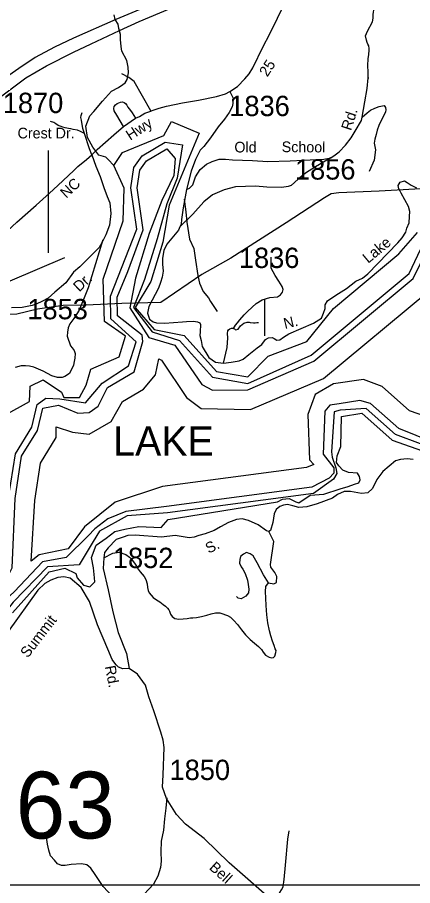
# Model space of a CAD drawing. Extents: x 884530 to 1028605, y 526725 to 653634.
# Drawn here: x 977091 to 979521, y 551152 to 556490 of the extents above; entities that cross this region are included whole.
import ezdxf

# ---------------------------------------------------------------- set-up
doc = ezdxf.new("R2010")
doc.units = 0
for name, color, linetype in [('Exist Hydrographic Bay Label', 7, 'Continuous'), ('Exist Hydrographic Buffer Line', 7, 'Continuous'), ('Exist Hydrographic Creek Single Shore', 7, 'Continuous'), ('Exist Hydrographic Lake Shore Label', 7, 'Continuous'), ('Exist Road Non-System Type 51', 7, 'Continuous'), ('Exist Road Primary NC Attributed', 7, 'Continuous'), ('Exist Road Primary US Divided Attributed', 7, 'Continuous'), ('Exist Road Secondary Structure Standard Bridge Number Label', 7, 'Continuous'), ('Exist Road Secondary Type 41 Attributed', 7, 'Continuous'), ('Exist Road Secondary Type 51 Attributed', 7, 'Continuous'), ('Exist Road Secondary Type 51 Label', 7, 'Continuous'), ('Exist Road Secondary Type 51 Number Label', 7, 'Continuous'), ('Exist Utilities Electrical Transmission Line', 7, 'Continuous'), ('Map Preparation Inset Cut Line', 7, 'Continuous')]:
    doc.layers.add(name, color=color, linetype=linetype)

msp = doc.modelspace()

# ---------------------------------------------------------------- linework, layer by layer
at = {"layer": 'Exist Hydrographic Bay Label'}
for points in [[(977684.7, 555579.4), (977736.7, 555659.7), (977991.9, 555763.4), (978038.8, 555848.7), (978208.8, 555777.8), (978025.2, 555334.3), (977985.8, 555107.2), (977910.8, 554865.8), (977816.3, 554705.7), (977933.2, 554570.7), (978116.2, 554533.5), (978314.6, 554312.7), (978507.5, 554279.5), (978633.7, 554407), (978870.2, 554497), (979035, 554699.9), (979436.3, 555035.2), (979550.1, 555167.8)], [(977014.3, 554043.2), (977165.4, 554128.3), (977170.1, 554222.7), (977250.4, 554260.5), (977361.9, 554184.5), (977377.9, 554151.9), (977472.3, 554151.9), (977514.8, 554227.5), (977543.1, 554326.7), (977717.8, 554402.3), (977755.6, 554529.8), (977627, 554618.9), (977618.6, 554880.3), (977741.4, 555239.3), (977747.3, 555440.2), (977684.7, 555579.4)], [(977062.4, 552828.2), (977287.2, 553081.2), (977383.3, 553102.4), (977450.1, 553071.4), (977458.3, 553045), (977497.4, 552999.3), (977536.5, 552987.9), (977550.3, 553003.4), (977568.3, 553019.7), (977565, 553043.3), (977559.3, 553106.1), (977547.9, 553169.6), (977575.6, 553244.6), (977636.5, 553287.5), (977691.3, 553329.8), (977752.4, 553343.6), (977837.1, 553359.1), (977974.8, 553354.2), (978018.8, 553403.3), (978690, 553511.5), (978721.8, 553527), (978761.7, 553531), (978802.4, 553511.5), (978821.2, 553505.8), (978891.2, 553551.4), (978974.3, 553557.5), (979076, 553592), (979124.2, 553606.4), (979162.5, 553619.4), (979189.4, 553628), (979199.2, 553646.7), (979195.1, 553667.9), (979182.1, 553686.7), (979126.7, 553690.7), (979091.6, 553705.4), (979066.4, 553733.1), (979053.3, 553752.7), (979056.6, 553794.2), (979079.4, 553850.5), (979082.9, 554034.8), (979208.6, 554055.3), (979394.8, 553890.8), (979691.3, 553786.3)]]:
    msp.add_lwpolyline(points, dxfattribs=at)
at = {"layer": 'Exist Hydrographic Buffer Line'}
for points in [[(977775.1, 554346.5), (977820.9, 554495.7), (977666.7, 554636.8), (977664.5, 554775.7), (977826.4, 555188.4), (977787.8, 555440.6), (977806.9, 555565.6), (977857.9, 555638.1), (978000.6, 555722.1), (978106.8, 555705.3), (978073.6, 555500.4), (978010, 555344), (977951.3, 555127.6), (977872.6, 554877.7), (977804.5, 554706.4), (977919.3, 554555.8), (978088.2, 554503.6), (978290.7, 554277.3), (978507.9, 554239.5), (978897, 554412.8), (979498.7, 554915.3), (979713.3, 555364.8)], [(977864.6, 555182.9), (977828.4, 555441.1), (977845, 555550.2), (977885.6, 555608), (978009.2, 555680.8), (978061.1, 555622.8), (978052.8, 555518.4), (977979.5, 555363.4), (977900.8, 555161.6)], [(977900.8, 555161.6), (977817.7, 554885.6), (977782.7, 554703), (977899.8, 554522), (978060.2, 554473.6), (978224.5, 554232.3), (978290.7, 554197.3), (978508.3, 554199.5), (978913.5, 554376.4), (979524.4, 554884.6), (979746.6, 555341.4), (979782.6, 555382.5), (979798.5, 555238.8), (979857, 555098.6), (980388.7, 555133.4), (980499.4, 555251.9)], [(976981.7, 553011.2), (977026, 553040.1), (977058.7, 553104.7), (977077.6, 553531.3), (977117.4, 553792), (977214.9, 553949.8), (977248.6, 554086.3), (977343.8, 554105.3), (977462.6, 554055.5), (977533.5, 554060.1), (977587.7, 554100), (977645.2, 554213.3), (977810.3, 554311.4), (977863.5, 554496.7), (977857.6, 554535.7), (977706.5, 554654.7), (977704.7, 554768.5), (977769.8, 554927.2), (977864.6, 555182.9)], [(977175.5, 553145.9), (977198.1, 553519), (977233.3, 553749.4), (977330, 553905.9), (977329.8, 553973), (977429.4, 553939.1), (977531.8, 553927.7), (977667.6, 554006), (977736.7, 554127.1), (977866.9, 554204.7), (977939.7, 554292.7), (977960.2, 554390), (977976.6, 554381.4), (978131.7, 554153.6), (978221.2, 554084.1), (978524.6, 554078.2), (978972.8, 554270.1), (979615.1, 554802.6)], [(977510.6, 554120), (977613.4, 554241), (977775.1, 554346.5)], [(979773.3, 553975.6), (979501, 554071.6), (979333.1, 554219.9), (979217.9, 554263.5), (979035, 554235.7), (978921, 554171), (978876.5, 554048.3), (978887.3, 553770.4), (978913.4, 553740), (978869.1, 553723.2), (977983.8, 553606.3), (977693.5, 553509.7), (977503.9, 553357.9), (977402.9, 553221.6), (977226.3, 553185.7), (977175.5, 553145.9)], [(979756.1, 553833.3), (979436.1, 553961.1), (979261.6, 554115.2), (979195.8, 554134.2), (979070.1, 554113.8), (979011.6, 554105.2), (978981.9, 554068), (978971.9, 553803.6), (979036, 553720.7), (979036, 553686.7), (979008.4, 553655.9), (978901.2, 553600.6), (978008.3, 553482.6), (977758.9, 553451.2), (977646.5, 553406.4), (977567.5, 553344.4), (977525.9, 553302.9), (977392.3, 553168.4), (977246.5, 553141.5), (977074.6, 552960.2), (977014.3, 552904), (976900.3, 552698.1)], [(976958.6, 553053.5), (977019.1, 553113.6), (977037.7, 553535), (977079.1, 553806.1), (977180.8, 553970.9), (977212.6, 554109.4), (977266.1, 554149.3), (977352.9, 554144.9), (977510.6, 554120)], [(979723.7, 553809.8), (979415.4, 553925.9), (979235, 554085.3), (979076.4, 554074.3), (979038.2, 554063.7), (979022.4, 553818.7), (979026.5, 553786.1), (979048.5, 553720.1), (979055, 553685), (979033.8, 553650.8), (978912.4, 553561.7), (978013.5, 553443), (977766.2, 553424.3), (977595.2, 553331.4), (977556.9, 553267.8), (977470.5, 553123.6), (977275.8, 553112.2), (977065.6, 552893.4), (976712.1, 552441.6), (976623.5, 552238.6), (976602.9, 551717.7), (976408.4, 551305.9), (976333.8, 550890.7)]]:
    msp.add_lwpolyline(points, dxfattribs=at)
at = {"layer": 'Exist Hydrographic Creek Single Shore'}
msp.add_lwpolyline([(977684.7, 555579.4), (977649.7, 555615.1), (977635.5, 555629.9), (977593, 555641.7), (977556.2, 555692.1), (977521.9, 555751.9), (977512.4, 555820.4), (977536, 555884.1), (977562, 555910.1), (977613.9, 555973.9), (977670.6, 556035.3), (977713.1, 556058.9), (977739, 556077.8), (977753.5, 556087.5), (977766.1, 556108.4), (977775.3, 556148.7), (977772.6, 556184.4), (977765.2, 556223.9), (977733.4, 556282.6), (977730.3, 556310.8), (977725.7, 556353), (977724.5, 556385.1), (977715.7, 556421.5), (977710.5, 556447.7), (977693.3, 556476.2), (977686.1, 556504.6)], dxfattribs=at)
at = {"layer": 'Exist Road Non-System Type 51'}
for points in [[(979247.4, 556118.1), (979246.9, 556153.5), (979245.3, 556194.1), (979247.1, 556233.7), (979251.5, 556260.7), (979254.4, 556288.5), (979253.1, 556297.5), (979250.6, 556314.2), (979245.6, 556324.9), (979240.6, 556335.9), (979238, 556349.6), (979230.6, 556376.5), (979243.6, 556404.6), (979273.8, 556463), (979278.1, 556484.5), (979278.1, 556506.1), (979280.4, 556523.5), (979289, 556555.8)], [(977911.5, 555915.7), (977810.1, 556095.5), (977777.1, 556120.3), (977734.1, 556143.2)], [(977743.8, 555818.1), (977702.6, 555888.5), (977687.3, 555915.9), (977683.5, 555928.5), (977685.5, 555940.7), (977693.7, 555951.5), (977705.1, 555959.8), (977714.3, 555965), (977725.6, 555968.5), (977736.8, 555970.6), (977747.1, 555966.1), (977755.4, 555960.4), (977763.6, 555948.9), (977771.3, 555936.8), (977786.6, 555917.1), (977796.1, 555901.9), (977818.3, 555869.4)], [(979210.6, 555876.9), (979242, 555903.1), (979261.7, 555918.2), (979288.1, 555930.9), (979314.7, 555942.5), (979344.9, 555948.5), (979354.9, 555935), (979355.1, 555922.1), (979353.2, 555909), (979342.3, 555881.2), (979327.1, 555856), (979312.6, 555824.7), (979303, 555795.6), (979297.3, 555770.3), (979289, 555741.4), (979284.7, 555715.4), (979293.3, 555674.4), (979283.6, 555611.2), (979253, 555541)], [(977503.5, 555775.3), (977494.6, 555806.4), (977485, 555857.3), (977482.5, 555873.9), (977484.4, 555887.2), (977490.2, 555904.4)], [(977503.5, 555775.3), (977480, 555788), (977460.2, 555795.6), (977433.6, 555800.7), (977419.6, 555803.3), (977405.6, 555805.8), (977385.9, 555810.2), (977371.2, 555814.1), (977353.5, 555819.8), (977342.6, 555824.9), (977328.7, 555834.4), (977314.9, 555842.7), (977295.6, 555848.4)], [(977549.9, 555644.5), (977534.7, 555680.9), (977503.5, 555775.3)], [(979017.6, 555625.1), (978924.8, 555571.1), (978862.5, 555532.3), (978818.2, 555494.9), (978773.9, 555456.1), (978755.9, 555449.2), (978717.1, 555443.7), (978625.7, 555445), (978555.1, 555452), (978432.6, 555447.8), (978361.9, 555429.8), (978289.9, 555399.3), (978237.3, 555356.4), (978169.5, 555280.2), (978090.9, 555202)], [(978116.9, 555370.9), (978126.1, 555293.2), (978133.3, 555231.3), (978149.4, 555126.8), (978177, 555068), (978187.2, 554997.6), (978200.9, 554901.7), (978211.8, 554855), (978232.4, 554804.4), (978265.9, 554766.3), (978278.4, 554742.8), (978318.8, 554682.3)], [(977616.2, 555122), (977527, 554825.9), (977470.3, 554689.8), (977438.3, 554637.4), (977413.2, 554605.7), (977403.5, 554581.5), (977398.7, 554555.1), (977398.1, 554530), (977418.1, 554471.1), (977429, 554458.1), (977441.3, 554440.6), (977445.9, 554423.3), (977443.6, 554395), (977440, 554374.8), (977436, 554351), (977411.6, 554300.4), (977382.3, 554282.2), (977366.4, 554274.7), (977338.2, 554274.6), (977303.5, 554286.7), (977249.1, 554315.2), (977192.7, 554338.6), (977166.2, 554346.1), (977141.4, 554347.8), (977115.4, 554346.4), (977078.4, 554337.4)], [(978420.2, 554577.8), (978432.5, 554597), (978443.6, 554612.2), (978459.3, 554630.1), (978486.3, 554660.2), (978507.5, 554683.1), (978558.1, 554731.4), (978595.8, 554753.6), (978643.3, 554768.2), (978691.1, 554772.3), (978709.5, 554783.9), (978720.4, 554800.2), (978724.5, 554817.3), (978719.1, 554834.3), (978699.3, 554867.1), (978676.8, 554902.5), (978664.5, 554925), (978651, 554948), (978651.6, 555015)], [(978420.2, 554577.8), (978425.4, 554575), (978433.1, 554569.6), (978448.8, 554573.6), (978463.2, 554592.4), (978483.1, 554610), (978503.6, 554615.7), (978515.4, 554614.8), (978522.5, 554614.3), (978542.6, 554612), (978553.3, 554612), (978563.3, 554612.8), (978572.8, 554614)], [(978358.4, 554363.7), (978381.2, 554459.8), (978385.9, 554518.4), (978383.4, 554546.1), (978384.1, 554561.5), (978389.7, 554567.9), (978397.8, 554574.2), (978407.1, 554579), (978416.3, 554578.9), (978420.2, 554577.8)], [(978634.2, 553014.1), (978668.5, 553007.2), (978684.2, 553014.4), (978685.3, 553051.6), (978674.5, 553076.8), (978648.5, 553110), (978647.3, 553126.8), (978667.8, 553267.4), (978659.8, 553283.3), (978636.3, 553328.9)], [(977622, 553166), (977678.8, 553195.8), (977718.1, 553202.2), (977758.1, 553188.4), (977780.4, 553171.2), (977797.3, 553153.5), (977811.6, 553133.7), (977823.2, 553115.4), (977834.8, 553097), (977847.1, 553080.2), (977859.2, 553066.7), (977871, 553052.2), (977881.2, 553033), (977888.5, 553007.3), (977891.6, 552984.6), (977895, 552965.1), (977901.8, 552951.1), (977913.2, 552936.7), (977926.6, 552923.6), (977946.2, 552908.8), (977966.3, 552895.8), (977988.2, 552880.2), (978002.3, 552869.1), (978014.3, 552858.2), (978022, 552848.2), (978027, 552839.3), (978033.6, 552820.8), (978042, 552806.9), (978059.8, 552794.3), (978082.9, 552790.4), (978110.7, 552791.8), (978135.1, 552794.7), (978155.9, 552797.5), (978170.7, 552798.9), (978193.4, 552801.1), (978224.1, 552806.5), (978256.2, 552814.4), (978283, 552823.1), (978308.5, 552829.2), (978336.5, 552828.1), (978354.3, 552823), (978370.4, 552817.1), (978382.4, 552813.3), (978401.1, 552802.7), (978422.8, 552781.6), (978444, 552756.7), (978469.2, 552723.7), (978492.7, 552693.7), (978521.7, 552664.1), (978548.9, 552642.4), (978574.4, 552622.7), (978591.5, 552603), (978601.7, 552586.2), (978617.4, 552568.9), (978638.9, 552556.2), (978652.8, 552553.1), (978665.7, 552554.6), (978674.8, 552562.3)], [(978634.2, 553014.1), (978603.5, 553061.8), (978564.4, 553137.2), (978540.4, 553178.3), (978521.5, 553191.9), (978498.7, 553199.2), (978481, 553190.2), (978462.4, 553175.7), (978458.3, 553156.2), (978457.5, 553134.4), (978466.4, 553112.6), (978477, 553097.2), (978491.5, 553069.6), (978505.3, 553030), (978510.1, 553002.5), (978515, 552974.1), (978511.2, 552951), (978495.4, 552930.3), (978466.7, 552914.4), (978448.7, 552919), (978438, 552928.7)], [(978674.8, 552562.3), (978679.9, 552584.9), (978681.1, 552596.4), (978676.3, 552608.4), (978669.5, 552628.2), (978660, 552655.2), (978650.2, 552686.8), (978641.5, 552719.1), (978631.1, 552767.7), (978624.6, 552816.4), (978620.8, 552873.3), (978617.8, 552919.3), (978615.9, 552959.1), (978619.2, 552991.6), (978634.2, 553014.1)], [(978010, 551692.4), (978003.7, 551627.8), (977996.4, 551561.7), (977989.5, 551491.9), (977975.4, 551424.9), (977973.4, 551360.1), (977975.2, 551302.4), (977971.1, 551262.9), (977955.2, 551209.2), (977927.9, 551161.4), (977839.4, 551066.3), (977802, 551049.3), (977772.1, 551052.6), (977730.6, 551065.9)], [(977730.6, 551065.9), (977712.1, 551072.6), (977675.5, 551085.9), (977618.9, 551146), (977568.9, 551219.2), (977542.2, 551259.2), (977519, 551279.1), (977485.6, 551285.8), (977422.4, 551282.5), (977385.7, 551275.8), (977362.4, 551275.8), (977339, 551285.8), (977319.1, 551309.1), (977295.8, 551335.7), (977285.8, 551369.1), (977275.8, 551405.7), (977272.5, 551435.7), (977275.5, 551466), (977286.3, 551496.2)], [(978649.7, 551068.3), (978691, 551096.1), (978704.1, 551110), (978715, 551125), (978725.3, 551144.6), (978731.5, 551189.4), (978740, 551277.9), (978754, 551437.5), (978761.8, 551487.6)]]:
    msp.add_lwpolyline(points, dxfattribs=at)
at = {"layer": 'Exist Road Primary NC Attributed'}
for points in [[(978396.9, 556034.3), (978445.4, 556065.5), (978489.3, 556111.2), (978515.6, 556142.3), (978537.8, 556179), (978602.2, 556310.6), (978640.2, 556384.7), (978689.8, 556483.7), (978743.1, 556597.2), (978836, 556772), (978891, 556860.3), (978994.5, 557012.6), (979083.8, 557127.8), (979190.2, 557254.4), (979312.1, 557386.4), (979439, 557526.6), (979534.4, 557629.3), (979626, 557724.7), (979769.9, 557865.9)], [(977549.9, 555644.5), (977582.4, 555676.5), (977685, 555766.4), (977743.8, 555818.1), (977818.3, 555869.4), (977841.3, 555880.1), (977874.9, 555900), (977910.7, 555913.5), (977919.7, 555917.1), (977963.2, 555931.8), (978007.2, 555943.3), (978107.1, 555964.4), (978204.8, 555981), (978314.5, 556002.4), (978370.6, 556019.8), (978396.9, 556034.3)], [(976750.8, 554942.8), (976809.6, 554981.9), (976910, 555068.7), (976939.3, 555093.5), (977000.7, 555149.4), (977087.8, 555231), (977206.1, 555335.5), (977289.9, 555409.8), (977339.4, 555456.5), (977437.5, 555549.1), (977463.2, 555572.9), (977515.4, 555616), (977549.9, 555644.5)]]:
    msp.add_lwpolyline(points, dxfattribs=at)
at = {"layer": 'Exist Road Primary US Divided Attributed'}
for points in [[(975247.4, 554807.5), (975400.5, 554897.7), (975899, 555150.1), (976121.2, 555282.3), (976415.5, 555474.6), (976681, 555711.5), (976753.3, 555780.9), (976912.8, 555945.8), (977143.7, 556117.5), (977270.2, 556190.9), (977436.9, 556275.7), (977545.9, 556327.1), (977719.9, 556409.1), (977840.9, 556463.2), (978093.2, 556571.7), (978236.4, 556636.4), (978461.2, 556766.7), (978615, 556874.8), (978744.9, 556976.5), (978937.3, 557148), (979032.7, 557260.4), (979377.9, 557682.8)], [(977966.9, 556589.7), (977696.9, 556476), (977435.7, 556362.3), (977319.7, 556306.4), (977200.6, 556242.2), (977099.6, 556176.1), (977003.3, 556108.1), (976945.8, 556068.5), (976843.9, 555981.6), (976743.8, 555892.8), (976594.7, 555760.6), (976444.7, 555628.4), (976306.9, 555513.2), (976078.1, 555349.2), (975943.6, 555269.6), (975686.9, 555131.7), (975244.3, 554895.6)]]:
    msp.add_lwpolyline(points, dxfattribs=at)
at = {"layer": 'Exist Road Secondary Type 41 Attributed'}
for points in [[(978131.1, 555431.9), (978149.4, 555438.8), (978169.8, 555460.3), (978187.1, 555508.7), (978214.8, 555553.7), (978253.6, 555587), (978289.6, 555603.6), (978332.5, 555618.1), (978371.1, 555617.2), (978413.2, 555614.7), (978535.7, 555609.7), (978631.4, 555604.4), (978767.7, 555607.6), (978847.8, 555610.8), (978976, 555616.8), (979017.6, 555625.1), (979043.9, 555644.5), (979068.8, 555663.8), (979108.9, 555704), (979142.2, 555748.3), (979167.1, 555789.9), (979207.3, 555856.3), (979210.6, 555876.9), (979227, 555970.9), (979241.4, 556052.4), (979247.4, 556118.1), (979250.8, 556117.3)], [(978396.9, 556034.3), (978417.7, 555992.8), (978416.3, 555960.2), (978410.7, 555938.7), (978394.1, 555905.5), (978364.4, 555864), (978324.6, 555816.2), (978277.5, 555748.3), (978238.4, 555695.9), (978215.5, 555672.8), (978185.5, 555615.8), (978160.1, 555544.7), (978131.1, 555431.9)], [(977549.9, 555644.5), (977574.1, 555575.7), (977599.8, 555511.5), (977622.2, 555442.8), (977643.3, 555388.7), (977658.9, 555349.2), (977665.7, 555283.5), (977657.3, 555211.7), (977635.3, 555152.5), (977613.6, 555107.1), (977594.5, 555073.9), (977557.1, 555037.1), (977551, 555031.4), (977476.3, 554955.9), (977437.2, 554923.3), (977388.5, 554856.8), (977322.6, 554801.1), (977280.7, 554764), (977242.1, 554743.3), (977211.7, 554728.1), (977182.5, 554718.7), (977120.1, 554706.9), (977056.3, 554704)], [(978131.1, 555431.9), (978110.6, 555318.3), (978100.7, 555246.4), (978097.7, 555218.6), (978090.9, 555202), (978081.2, 555180.5), (978009.2, 555096.1), (977992.6, 555056.6), (977982.9, 555008.8), (977982.9, 554972.1), (977987.7, 554930.1), (977980.5, 554892.3), (977971.2, 554858.7), (977958.2, 554825.1), (977899.8, 554712.4), (977892.2, 554670.9), (977896.1, 554659.2), (977903.3, 554633.5), (977926.8, 554617.6), (977946.9, 554611.3), (977995.4, 554608.6), (978107.2, 554618.3), (978130.7, 554620.3), (978173.6, 554622.4), (978197.9, 554617.5), (978213.1, 554612), (978217.2, 554600.7), (978214.5, 554557.3), (978213.8, 554533.1), (978220.8, 554503.6), (978227.4, 554465.3), (978268.9, 554399.3), (978309.1, 554369.6), (978358.4, 554363.7), (978405.2, 554369.7), (978453.7, 554378.7), (978479.3, 554389.1), (978514.6, 554416.8), (978565.7, 554457.7), (978594.5, 554478.8), (978617.4, 554509.6), (978635.4, 554518.6), (978658.3, 554521.3), (978669.5, 554514.6), (978685.3, 554504.7), (978704.6, 554506.1), (978726.8, 554523.4), (978759.3, 554543.5), (978912.2, 554609.8), (978960.1, 554641.1), (978973.9, 554671.6), (978983.6, 554700.7), (978983.6, 554722.1), (978998.2, 554747.8), (979048, 554782.4), (979115.2, 554823.2), (979172.3, 554867), (979213.1, 554885.6), (979246.1, 554912.6), (979429.8, 555103.3), (979456.5, 555134.8), (979478.6, 555169.4), (979485.9, 555192.9), (979498.7, 555226.9), (979502.2, 555265), (979503.6, 555296.9), (979496.4, 555326.2), (979451.3, 555407.8), (979444, 555421.5), (979436.4, 555436), (979431.6, 555455.4), (979444, 555476.9), (979471, 555483.8), (979487, 555474.8), (979512, 555458.1), (979544.4, 555442.3)], [(979525, 553771.4), (979487.5, 553775.5), (979446, 553772.2), (979415.9, 553762.5), (979337.7, 553698.5), (979300.2, 553648), (979274.1, 553592.6), (979245.6, 553566.5), (979207.1, 553562.8), (979138.9, 553574.2), (979100.6, 553574.2), (979059.9, 553555.5), (979028.9, 553533.5), (978934.6, 553499.7), (978870.1, 553480.9), (978822, 553475.6), (978785.1, 553486.4), (978751.9, 553495.2), (978726.7, 553490.3), (978705.5, 553483), (978681.1, 553465), (978668.8, 553438.1), (978662.2, 553383.3), (978646.8, 553334.6), (978636.3, 553328.9), (978622.4, 553332.2), (978571.1, 553369.7), (978511.6, 553397), (978473.3, 553407.6), (978439.1, 553402.7), (978389.4, 553384.8), (978339.9, 553356.7), (978301.4, 553335.9), (978246, 553314.3), (978207, 553303.5), (978177.6, 553294.7), (978146.7, 553290.6), (978060.8, 553303.5), (977976.4, 553293.5), (977814.9, 553306.8), (977770.3, 553303.7), (977741, 553293.9), (977699.4, 553279.2), (977649.7, 553227.9), (977626.9, 553200.2), (977622, 553166), (977618.9, 553100.7), (977648.8, 552971), (977678.7, 552834.7), (977711.9, 552708.4), (977761.8, 552578.7), (977778.4, 552485.6)]]:
    msp.add_lwpolyline(points, dxfattribs=at)
at = {"layer": 'Exist Road Secondary Type 51 Attributed'}
for points in [[(976877.2, 554799.1), (977383.7, 555013.9)], [(977778.4, 552485.6), (977739.2, 552484.8), (977713.3, 552494.5), (977697.2, 552511.1), (977673.4, 552541.8), (977647.2, 552605.8), (977584.2, 552755.7), (977534.2, 552897.8), (977484.3, 552984.6), (977415.9, 553042.4), (977376, 553049.8), (977340.2, 553045.8), (977296.2, 553029.5), (977260.3, 553008.3), (977216.2, 552968.8), (977035.5, 552714.9), (977005.4, 552672.5), (976941.8, 552590.2), (976908.8, 552569.1), (976779.8, 552634.7)], [(978656.6, 551061.2), (978392.5, 551291.5), (978239.5, 551441.5), (978125.2, 551529.6), (978069.6, 551589.9), (978008.1, 551687.9), (977983.4, 551757.5), (977986.5, 551833.3), (977992.7, 552000.2), (977986.5, 552045.1), (977974.2, 552095.5), (977929.3, 552226.9), (977900, 552311.9), (977878.4, 552384.6), (977830.5, 552452.6), (977778.4, 552485.6)]]:
    msp.add_lwpolyline(points, dxfattribs=at)
at = {"layer": 'Exist Road Secondary Type 51 Label'}
for points in [[(977280.8, 555670.7), (977280.8, 555042.1)], [(978611.1, 554752.7), (978611.1, 554530.8)]]:
    msp.add_lwpolyline(points, dxfattribs=at)
at = {"layer": 'Exist Utilities Electrical Transmission Line'}
msp.add_lwpolyline([(979644.4, 555439.1), (979315.5, 555420.5), (979067, 555411.1), (979020.9, 555404.6), (978980, 555380.1), (978744.4, 555226.2), (978402.8, 555009.8), (978225.1, 554908), (977973, 554736.6), (977732.8, 554730.8), (977514.1, 554720.4), (977372, 554717.3), (977215.1, 554694.7), (977087.9, 554665), (976943.8, 554660.1), (976893.4, 554651.7), (976737.1, 554589.1), (976548.3, 554513.7), (976440.4, 554457.4), (976334.5, 554407), (976289.8, 554382.5), (976114.7, 554300.6), (976018.9, 554249.9)], dxfattribs=at)
at = {"layer": 'Map Preparation Inset Cut Line'}
msp.add_lwpolyline([(1000725.2, 565640.1), (964100.1, 565640.1), (964100.1, 551156.3), (1000725.2, 551156.3)], close=True, dxfattribs=at)

# ---------------------------------------------------------------- texts
at = {"layer": 'Exist Hydrographic Lake Shore Label'}
msp.add_text('LAKE', height=180.45, dxfattribs=at).set_placement((977680.9, 553795.1))
msp.add_text('LAKE', height=180.45, dxfattribs=at).set_placement((977680.9, 553795.1))
at = {"layer": 'Exist Road Secondary Structure Standard Bridge Number Label'}
msp.add_text('63', height=410.1, dxfattribs=at).set_placement((977080.8, 551442))
at = {"layer": 'Exist Road Secondary Type 51 Label'}
for s, rotation, p in [('25', 57.0617, (978627.9, 556119.9)), ('Rd.', 72.0819, (979142.1, 555789.4)), ('Hwy', 33.0092, (977785.4, 555730.2)), ('Old', 359.875, (978425.2, 555659.1)), ('School', 359.4965, (978715.7, 555661.2)), ('NC', 43.0271, (977391.9, 555374)), ('Lake', 39.5497, (979247.2, 554974)), ('Dr.', 43.0549, (977471.5, 554798.2)), ('N.', 13.5874, (978736.1, 554574)), ('S.', 26.6211, (978267.3, 553191.5)), ('Summit', 52.3199, (977155.4, 552547.6)), ('Rd.', 280.9044, (977629.1, 552498.7)), ('Bell', 317.7038, (978266.1, 551257.1))]:
    msp.add_text(s, height=65.62, rotation=rotation, dxfattribs=at).set_placement(p)
msp.add_text('Crest Dr.', height=65.62, dxfattribs=at).set_placement((977092.6, 555745.4))
at = {"layer": 'Exist Road Secondary Type 51 Number Label'}
for s, p in [('1870', (977001.9, 555901.2)), ('1836', (978394, 555882.5)), ('1856', (978797.8, 555492.3)), ('1836', (978452.9, 554948.8)), ('1853', (977153, 554633.5)), ('1852', (977678.6, 553104)), ('1850', (978026.7, 551800.9))]:
    msp.add_text(s, height=125, dxfattribs=at).set_placement(p)

doc.saveas('drawing.dxf')
